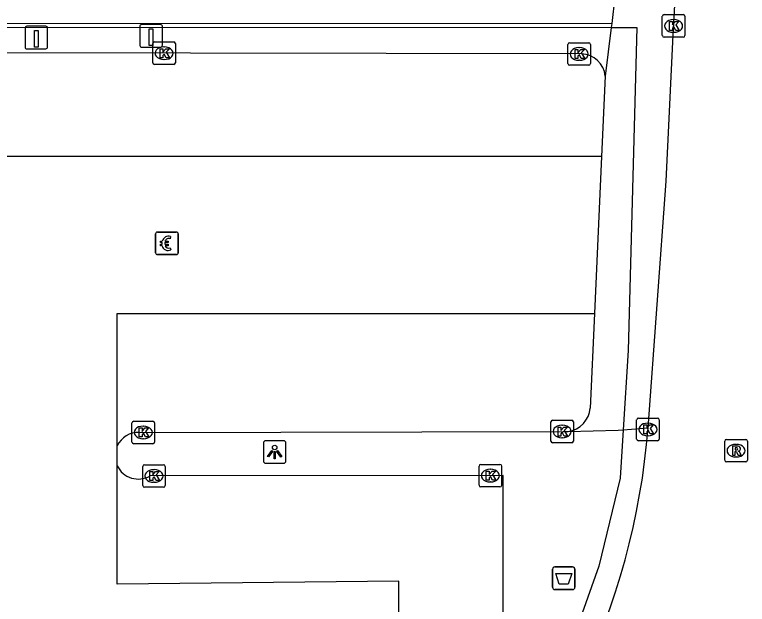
# Model space of a CAD drawing. Extents: x 160203 to 161526, y 379529 to 381797.
# Drawn here: x 161164.86 to 161197.36, y 380857.05 to 380883.21 of the extents above; entities that cross this region are included whole.
import ezdxf

# ---------------------------------------------------------------- set-up
doc = ezdxf.new("R2010")
doc.units = 0
for name, color, linetype in [('IMGEO_Afvalbak', 7, 'Continuous'), ('IMGEO_Betaalautomaat', 7, 'Continuous'), ('IMGEO_Hek', 7, 'Continuous'), ('IMGEO_Kolk', 7, 'Continuous'), ('IMGEO_Laadpaal', 7, 'Continuous'), ('IMGEO_Lichtpunt', 7, 'Continuous'), ('IMGEO_Parkeervlak_gesloten', 7, 'Continuous'), ('IMGEO_Parkeervlak_open', 7, 'Continuous'), ('IMGEO_Rijbaan_lokaal_gesloten', 7, 'Continuous'), ('IMGEO_Rijbaan_lokaal_open', 7, 'Continuous'), ('IMGEO_Rioolput', 7, 'Continuous'), ('IMGEO_Voetpad_open', 7, 'Continuous')]:
    doc.layers.add(name, color=color, linetype=linetype)

msp = doc.modelspace()

# ---------------------------------------------------------------- linework, layer by layer
at = {"layer": 'IMGEO_Afvalbak'}
for p, q in [((161188.718, 380857.805), (161188.718, 380858.605)), ((161188.718, 380858.605), (161188.718, 380857.805)), ((161188.818, 380858.705), (161189.608, 380858.705)), ((161189.608, 380858.705), (161188.818, 380858.705)), ((161189.708, 380858.605), (161189.708, 380857.805)), ((161189.708, 380857.805), (161189.708, 380858.605)), ((161189.608, 380857.705), (161188.818, 380857.705)), ((161188.818, 380857.705), (161189.608, 380857.705))]:
    msp.add_line(p, q, dxfattribs=at)
msp.add_lwpolyline([(161188.861, 380858.419), (161189.565, 380858.419), (161189.416, 380857.949), (161189.01, 380857.949), (161188.861, 380858.419)], dxfattribs=at)
for centre, start, end in [((161188.818, 380858.605), 90, 180), ((161188.818, 380858.605), 90, 180), ((161189.608, 380858.605), 0, 90), ((161189.608, 380858.605), 360, 90), ((161188.818, 380857.805), 180, 270), ((161188.818, 380857.805), 180, 270), ((161189.608, 380857.805), 270, 0), ((161189.608, 380857.805), 270, 0)]:
    msp.add_arc(centre, 0.1, start, end, dxfattribs=at)
at = {"layer": 'IMGEO_Betaalautomaat'}
for p, q in [((161171.116, 380872.638), (161171.116, 380873.479)), ((161171.116, 380873.479), (161171.116, 380872.638)), ((161171.191, 380873.562), (161172.032, 380873.562)), ((161172.032, 380873.562), (161171.191, 380873.562)), ((161172.115, 380873.488), (161172.115, 380872.647)), ((161172.115, 380872.647), (161172.115, 380873.488)), ((161171.778, 380873.367), (161171.761, 380873.267)), ((161171.399, 380873.026), (161171.399, 380873.094)), ((161171.52, 380873.094), (161171.52, 380873.026)), ((161171.765, 380872.861), (161171.787, 380872.774)), ((161172.041, 380872.563), (161171.2, 380872.563)), ((161171.2, 380872.563), (161172.041, 380872.563))]:
    msp.add_line(p, q, dxfattribs=at)
for points in [[(161171.399, 380873.094), (161171.33, 380873.094), (161171.33, 380873.163), (161171.409, 380873.163)], [(161171.531, 380873.163), (161171.678, 380873.163), (161171.678, 380873.094), (161171.52, 380873.094)], [(161171.404, 380872.957), (161171.33, 380872.957), (161171.33, 380873.026), (161171.399, 380873.026)], [(161171.52, 380873.026), (161171.678, 380873.026), (161171.678, 380872.957), (161171.534, 380872.957)]]:
    msp.add_lwpolyline(points, dxfattribs=at)
for centre, radius, start, end in [((161171.194, 380873.485), 0.0779, 92.4484, 184.2845), ((161171.194, 380873.485), 0.0779, 92.4484, 184.2845), ((161172.038, 380873.485), 0.0779, 2.4484, 94.2845), ((161172.038, 380873.485), 0.0779, 2.4484, 94.2845), ((161171.692, 380873.087), 0.293, 73.014, 165.0139), ((161171.698, 380873.1), 0.179, 69.3236, 159.5683), ((161171.665, 380873.012), 0.267, 191.8096, 297.0389), ((161171.698, 380873.027), 0.179, 202.7625, 291.8693), ((161171.194, 380872.641), 0.0779, 182.4484, 274.2845), ((161171.194, 380872.641), 0.0779, 182.4484, 274.2845), ((161172.038, 380872.641), 0.0779, 272.4484, 4.2845), ((161172.038, 380872.641), 0.0779, 272.4484, 4.2845)]:
    msp.add_arc(centre, radius, start, end, dxfattribs=at)
at = {"layer": 'IMGEO_Hek'}
for points in [[(161024.403, 380882.66), (161191.319, 380882.635)], [(161191.319, 380882.635), (161192.46, 380882.635), (161192.073, 380868.308), (161191.847, 380864.792)], [(161191.847, 380864.792), (161191.709, 380862.642), (161190.763, 380858.735), (161189.706, 380855.733), (161188.395, 380853.089), (161185.19, 380848.262), (161182.23, 380845.042)]]:
    msp.add_lwpolyline(points, dxfattribs=at)
at = {"layer": 'IMGEO_Kolk'}
for p, q in [((161193.66, 380883.206), (161194.512, 380883.206)), ((161193.585, 380882.28), (161193.585, 380883.132)), ((161194.073, 380882.986), (161194.098, 380882.986)), ((161194.586, 380883.132), (161194.586, 380882.28)), ((161194.096, 380882.426), (161194.071, 380882.426)), ((161170.989, 380881.07), (161170.989, 380881.922)), ((161171.064, 380881.996), (161171.916, 380881.996)), ((161171.99, 380881.922), (161171.99, 380881.07)), ((161189.473, 380881.963), (161190.325, 380881.963)), ((161194.512, 380882.206), (161193.66, 380882.206)), ((161171.477, 380881.776), (161171.502, 380881.776)), ((161189.398, 380881.037), (161189.398, 380881.889)), ((161189.886, 380881.743), (161189.911, 380881.743)), ((161190.399, 380881.889), (161190.399, 380881.037)), ((161171.916, 380880.996), (161171.064, 380880.996)), ((161171.5, 380881.216), (161171.475, 380881.216)), ((161190.325, 380880.963), (161189.473, 380880.963)), ((161189.909, 380881.183), (161189.884, 380881.183)), ((161170.067, 380864.246), (161170.067, 380865.098)), ((161170.142, 380865.172), (161170.994, 380865.172)), ((161171.068, 380865.098), (161171.068, 380864.246)), ((161188.641, 380864.288), (161188.641, 380865.14)), ((161188.716, 380865.214), (161189.568, 380865.214)), ((161189.642, 380865.14), (161189.642, 380864.288)), ((161192.447, 380864.38), (161192.447, 380865.232)), ((161192.522, 380865.306), (161193.374, 380865.306)), ((161192.935, 380865.086), (161192.96, 380865.086)), ((161193.448, 380865.232), (161193.448, 380864.38)), ((161170.555, 380864.952), (161170.58, 380864.952)), ((161189.129, 380864.994), (161189.154, 380864.994)), ((161170.578, 380864.392), (161170.553, 380864.392)), ((161189.152, 380864.434), (161189.127, 380864.434)), ((161192.958, 380864.526), (161192.933, 380864.526)), ((161170.994, 380864.172), (161170.142, 380864.172)), ((161189.568, 380864.214), (161188.716, 380864.214)), ((161193.374, 380864.306), (161192.522, 380864.306)), ((161170.541, 380862.316), (161170.541, 380863.168)), ((161170.616, 380863.242), (161171.468, 380863.242)), ((161171.542, 380863.168), (161171.542, 380862.316)), ((161185.459, 380862.331), (161185.459, 380863.183)), ((161185.534, 380863.257), (161186.386, 380863.257)), ((161186.46, 380863.183), (161186.46, 380862.331)), ((161171.029, 380863.022), (161171.054, 380863.022)), ((161185.947, 380863.037), (161185.972, 380863.037)), ((161171.052, 380862.462), (161171.027, 380862.462)), ((161185.97, 380862.477), (161185.945, 380862.477)), ((161171.468, 380862.242), (161170.616, 380862.242)), ((161186.386, 380862.257), (161185.534, 380862.257))]:
    msp.add_line(p, q, dxfattribs=at)
for points in [[(161193.66, 380883.206), (161194.512, 380883.206)], [(161193.585, 380882.28), (161193.585, 380883.132)], [(161193.906, 380882.906), (161194.029, 380882.906), (161194.029, 380882.755), (161194.159, 380882.906), (161194.323, 380882.906), (161194.177, 380882.755), (161194.33, 380882.506), (161194.178, 380882.506), (161194.093, 380882.67), (161194.029, 380882.603), (161194.029, 380882.506), (161193.906, 380882.506), (161193.906, 380882.906)], [(161194.586, 380883.132), (161194.586, 380882.28)], [(161170.989, 380881.07), (161170.989, 380881.922)], [(161171.064, 380881.996), (161171.916, 380881.996)], [(161171.99, 380881.922), (161171.99, 380881.07)], [(161189.473, 380881.963), (161190.325, 380881.963)], [(161194.512, 380882.206), (161193.66, 380882.206)], [(161171.31, 380881.696), (161171.433, 380881.696), (161171.433, 380881.545), (161171.563, 380881.696), (161171.727, 380881.696), (161171.581, 380881.545), (161171.734, 380881.296), (161171.582, 380881.296), (161171.497, 380881.46), (161171.433, 380881.393), (161171.433, 380881.296), (161171.31, 380881.296), (161171.31, 380881.696)], [(161189.398, 380881.037), (161189.398, 380881.889)], [(161189.719, 380881.663), (161189.842, 380881.663), (161189.842, 380881.512), (161189.972, 380881.663), (161190.136, 380881.663), (161189.99, 380881.512), (161190.143, 380881.263), (161189.991, 380881.263), (161189.906, 380881.427), (161189.842, 380881.36), (161189.842, 380881.263), (161189.719, 380881.263), (161189.719, 380881.663)], [(161190.399, 380881.889), (161190.399, 380881.037)], [(161171.916, 380880.996), (161171.064, 380880.996)], [(161190.325, 380880.963), (161189.473, 380880.963)], [(161170.067, 380864.246), (161170.067, 380865.098)], [(161170.142, 380865.172), (161170.994, 380865.172)], [(161171.068, 380865.098), (161171.068, 380864.246)], [(161188.641, 380864.288), (161188.641, 380865.14)], [(161188.716, 380865.214), (161189.568, 380865.214)], [(161189.642, 380865.14), (161189.642, 380864.288)], [(161192.447, 380864.38), (161192.447, 380865.232)], [(161192.522, 380865.306), (161193.374, 380865.306)], [(161193.448, 380865.232), (161193.448, 380864.38)], [(161170.388, 380864.872), (161170.511, 380864.872), (161170.511, 380864.721), (161170.641, 380864.872), (161170.805, 380864.872), (161170.659, 380864.721), (161170.812, 380864.472), (161170.66, 380864.472), (161170.575, 380864.636), (161170.511, 380864.569), (161170.511, 380864.472), (161170.388, 380864.472), (161170.388, 380864.872)], [(161188.962, 380864.914), (161189.085, 380864.914), (161189.085, 380864.763), (161189.215, 380864.914), (161189.379, 380864.914), (161189.233, 380864.763), (161189.386, 380864.514), (161189.234, 380864.514), (161189.149, 380864.678), (161189.085, 380864.611), (161189.085, 380864.514), (161188.962, 380864.514), (161188.962, 380864.914)], [(161192.768, 380865.006), (161192.891, 380865.006), (161192.891, 380864.855), (161193.021, 380865.006), (161193.185, 380865.006), (161193.039, 380864.855), (161193.192, 380864.606), (161193.04, 380864.606), (161192.955, 380864.77), (161192.891, 380864.703), (161192.891, 380864.606), (161192.768, 380864.606), (161192.768, 380865.006)], [(161170.994, 380864.172), (161170.142, 380864.172)], [(161189.568, 380864.214), (161188.716, 380864.214)], [(161193.374, 380864.306), (161192.522, 380864.306)], [(161170.541, 380862.316), (161170.541, 380863.168)], [(161170.616, 380863.242), (161171.468, 380863.242)], [(161171.542, 380863.168), (161171.542, 380862.316)], [(161185.459, 380862.331), (161185.459, 380863.183)], [(161185.534, 380863.257), (161186.386, 380863.257)], [(161186.46, 380863.183), (161186.46, 380862.331)], [(161170.862, 380862.942), (161170.985, 380862.942), (161170.985, 380862.791), (161171.115, 380862.942), (161171.279, 380862.942), (161171.133, 380862.791), (161171.286, 380862.542), (161171.134, 380862.542), (161171.049, 380862.706), (161170.985, 380862.639), (161170.985, 380862.542), (161170.862, 380862.542), (161170.862, 380862.942)], [(161185.78, 380862.957), (161185.903, 380862.957), (161185.903, 380862.806), (161186.033, 380862.957), (161186.197, 380862.957), (161186.051, 380862.806), (161186.204, 380862.557), (161186.052, 380862.557), (161185.967, 380862.721), (161185.903, 380862.654), (161185.903, 380862.557), (161185.78, 380862.557), (161185.78, 380862.957)], [(161171.468, 380862.242), (161170.616, 380862.242)], [(161186.386, 380862.257), (161185.534, 380862.257)]]:
    msp.add_lwpolyline(points, dxfattribs=at)
for centre, start, end in [((161193.662, 380883.13), 91.552, 178.448), ((161193.662, 380883.13), 91.552, 178.448), ((161194.51, 380883.13), 1.552, 88.448), ((161194.51, 380883.13), 1.552, 88.448), ((161193.662, 380882.282), 181.552, 268.448), ((161193.662, 380882.282), 181.552, 268.448), ((161194.51, 380882.282), 271.552, 358.448), ((161194.51, 380882.282), 271.552, 358.448), ((161171.066, 380881.92), 91.552, 178.448), ((161171.066, 380881.92), 91.552, 178.448), ((161171.914, 380881.92), 1.552, 88.448), ((161171.914, 380881.92), 1.552, 88.448), ((161189.475, 380881.887), 91.552, 178.448), ((161189.475, 380881.887), 91.552, 178.448), ((161190.323, 380881.887), 1.552, 88.448), ((161190.323, 380881.887), 1.552, 88.448), ((161171.066, 380881.072), 181.552, 268.448), ((161171.066, 380881.072), 181.552, 268.448), ((161171.914, 380881.072), 271.552, 358.448), ((161171.914, 380881.072), 271.552, 358.448), ((161189.475, 380881.039), 181.552, 268.448), ((161189.475, 380881.039), 181.552, 268.448), ((161190.323, 380881.039), 271.552, 358.448), ((161190.323, 380881.039), 271.552, 358.448), ((161170.144, 380865.096), 91.552, 178.448), ((161170.144, 380865.096), 91.552, 178.448), ((161170.992, 380865.096), 1.552, 88.448), ((161170.992, 380865.096), 1.552, 88.448), ((161188.718, 380865.138), 91.552, 178.448), ((161188.718, 380865.138), 91.552, 178.448), ((161189.566, 380865.138), 1.552, 88.448), ((161189.566, 380865.138), 1.552, 88.448), ((161192.524, 380865.23), 91.552, 178.448), ((161192.524, 380865.23), 91.552, 178.448), ((161193.372, 380865.23), 1.552, 88.448), ((161193.372, 380865.23), 1.552, 88.448), ((161192.524, 380864.382), 181.552, 268.448), ((161192.524, 380864.382), 181.552, 268.448), ((161193.372, 380864.382), 271.552, 358.448), ((161193.372, 380864.382), 271.552, 358.448), ((161170.144, 380864.248), 181.552, 268.448), ((161170.144, 380864.248), 181.552, 268.448), ((161170.992, 380864.248), 271.552, 358.448), ((161170.992, 380864.248), 271.552, 358.448), ((161188.718, 380864.29), 181.552, 268.448), ((161188.718, 380864.29), 181.552, 268.448), ((161189.566, 380864.29), 271.552, 358.448), ((161189.566, 380864.29), 271.552, 358.448), ((161170.618, 380863.166), 91.552, 178.448), ((161170.618, 380863.166), 91.552, 178.448), ((161171.466, 380863.166), 1.552, 88.448), ((161171.466, 380863.166), 1.552, 88.448), ((161185.536, 380863.181), 91.552, 178.448), ((161185.536, 380863.181), 91.552, 178.448), ((161186.384, 380863.181), 1.552, 88.448), ((161186.384, 380863.181), 1.552, 88.448), ((161170.618, 380862.318), 181.552, 268.448), ((161170.618, 380862.318), 181.552, 268.448), ((161171.466, 380862.318), 271.552, 358.448), ((161171.466, 380862.318), 271.552, 358.448), ((161185.536, 380862.333), 181.552, 268.448), ((161185.536, 380862.333), 181.552, 268.448), ((161186.384, 380862.333), 271.552, 358.448), ((161186.384, 380862.333), 271.552, 358.448)]:
    msp.add_arc(centre, 0.0765, start, end, dxfattribs=at)
for centre, major_axis, ratio, start_param, end_param in [((161194.072, 380882.706), (-0.387, 0.002), 0.722429, 4.712389, 7.853982), ((161194.097, 380882.706), (-0.39, 0.002), 0.717154, 1.570796, 4.712389), ((161171.476, 380881.496), (-0.387, 0.002), 0.722429, 4.712389, 7.853982), ((161171.501, 380881.496), (-0.39, 0.002), 0.717154, 1.570796, 4.712389), ((161189.885, 380881.463), (-0.387, 0.002), 0.722429, 4.712389, 7.853982), ((161189.91, 380881.463), (-0.39, 0.002), 0.717154, 1.570796, 4.712389), ((161192.934, 380864.806), (-0.387, 0.002), 0.722429, 4.712389, 7.853982), ((161192.959, 380864.806), (-0.39, 0.002), 0.717154, 1.570796, 4.712389), ((161170.554, 380864.672), (-0.387, 0.002), 0.722429, 4.712389, 7.853982), ((161170.579, 380864.672), (-0.39, 0.002), 0.717154, 1.570796, 4.712389), ((161189.128, 380864.714), (-0.387, 0.002), 0.722429, 4.712389, 7.853982), ((161189.153, 380864.714), (-0.39, 0.002), 0.717154, 1.570796, 4.712389), ((161171.028, 380862.742), (-0.387, 0.002), 0.722429, 4.712389, 7.853982), ((161171.053, 380862.742), (-0.39, 0.002), 0.717154, 1.570796, 4.712389), ((161185.946, 380862.757), (-0.387, 0.002), 0.722429, 4.712389, 7.853982), ((161185.971, 380862.757), (-0.39, 0.002), 0.717154, 1.570796, 4.712389)]:
    msp.add_ellipse(centre, major_axis=major_axis, ratio=ratio, start_param=start_param, end_param=end_param, dxfattribs=at)
at = {"layer": 'IMGEO_Laadpaal'}
for p, q in [((161165.324, 380882.607), (161165.324, 380881.766)), ((161165.324, 380882.607), (161165.324, 380881.766)), ((161166.24, 380882.691), (161165.399, 380882.691)), ((161166.24, 380882.691), (161165.399, 380882.691)), ((161166.324, 380881.775), (161166.324, 380882.616)), ((161166.324, 380881.775), (161166.324, 380882.616)), ((161170.415, 380882.68), (161170.415, 380881.839)), ((161170.415, 380882.68), (161170.415, 380881.839)), ((161171.331, 380882.764), (161170.49, 380882.764)), ((161171.331, 380882.764), (161170.49, 380882.764)), ((161171.415, 380881.848), (161171.415, 380882.689)), ((161171.415, 380881.848), (161171.415, 380882.689)), ((161165.408, 380881.691), (161166.249, 380881.691)), ((161165.408, 380881.691), (161166.249, 380881.691)), ((161170.499, 380881.764), (161171.34, 380881.764)), ((161170.499, 380881.764), (161171.34, 380881.764))]:
    msp.add_line(p, q, dxfattribs=at)
for points in [[(161170.83, 380882.577), (161170.99, 380882.577), (161170.99, 380881.844), (161170.83, 380881.844), (161170.83, 380882.577)], [(161165.739, 380882.504), (161165.899, 380882.504), (161165.899, 380881.771), (161165.739, 380881.771), (161165.739, 380882.504)]]:
    msp.add_lwpolyline(points, dxfattribs=at)
for centre, start, end in [((161165.402, 380882.613), 92.4484, 184.2845), ((161165.402, 380882.613), 92.4484, 184.2845), ((161166.246, 380882.613), 2.4484, 94.2845), ((161166.246, 380882.613), 2.4484, 94.2845), ((161170.493, 380882.686), 92.4484, 184.2845), ((161170.493, 380882.686), 92.4484, 184.2845), ((161171.337, 380882.686), 2.4484, 94.2845), ((161171.337, 380882.686), 2.4484, 94.2845), ((161165.402, 380881.769), 182.4484, 274.2845), ((161165.402, 380881.769), 182.4484, 274.2845), ((161166.246, 380881.769), 272.4484, 4.2845), ((161166.246, 380881.769), 272.4484, 4.2845), ((161170.493, 380881.842), 182.4484, 274.2845), ((161170.493, 380881.842), 182.4484, 274.2845), ((161171.337, 380881.842), 272.4484, 4.2845), ((161171.337, 380881.842), 272.4484, 4.2845)]:
    msp.add_arc(centre, 0.0779, start, end, dxfattribs=at)
at = {"layer": 'IMGEO_Lichtpunt'}
for p, q in [((161175.896, 380864.21), (161175.896, 380863.403)), ((161175.896, 380864.21), (161175.896, 380863.403)), ((161176.798, 380864.305), (161175.99, 380864.305)), ((161176.798, 380864.305), (161175.99, 380864.305)), ((161176.892, 380863.403), (161176.892, 380864.21)), ((161176.892, 380863.403), (161176.892, 380864.21)), ((161175.99, 380863.309), (161176.798, 380863.309)), ((161175.99, 380863.309), (161176.798, 380863.309))]:
    msp.add_line(p, q, dxfattribs=at)
for points in [[(161176.27, 380863.874), (161176.309, 380863.846), (161176.121, 380863.584), (161176.083, 380863.611), (161176.27, 380863.874)], [(161176.372, 380863.826), (161176.419, 380863.826), (161176.419, 380863.504), (161176.372, 380863.504), (161176.372, 380863.826)], [(161176.482, 380863.846), (161176.52, 380863.873), (161176.707, 380863.611), (161176.668, 380863.583), (161176.482, 380863.846)]]:
    msp.add_lwpolyline(points, dxfattribs=at)
msp.add_circle((161176.395, 380864.008), 0.0994, dxfattribs=at)
for centre, start, end in [((161175.99, 380864.21), 90, 180), ((161175.99, 380864.21), 90, 180), ((161176.798, 380864.21), 0, 90), ((161176.798, 380864.21), 0, 90), ((161175.99, 380863.403), 180, 270), ((161175.99, 380863.403), 180, 270), ((161176.798, 380863.403), 270, 0), ((161176.798, 380863.403), 270, 360)]:
    msp.add_arc(centre, 0.0946, start, end, dxfattribs=at)
at = {"layer": 'IMGEO_Parkeervlak_gesloten'}
for points in [[(161190.008, 380881.462), (161025.263, 380881.755)], [(161170.393, 380864.673), (161189.184, 380864.718), (161189.282, 380864.718), (161189.416, 380864.722)]]:
    msp.add_lwpolyline(points, dxfattribs=at)
for centre, radius, start, end in [((161189.971, 380880.371), 1.091, 5.7719, 88.0652), ((161170.35, 380863.638), 1.036, 87.6319, 154.605)]:
    msp.add_arc(centre, radius, start, end, dxfattribs=at)
at = {"layer": 'IMGEO_Parkeervlak_open'}
msp.add_lwpolyline([(161186.523, 380851.861), (161186.531, 380859.745), (161186.534, 380862.757), (161170.867, 380862.741)], dxfattribs=at)
msp.add_arc((161170.35, 380863.639), 1.036, 205.3636, 299.9329, dxfattribs=at)
at = {"layer": 'IMGEO_Rijbaan_lokaal_gesloten'}
msp.add_lwpolyline([(161192.955, 380864.878), (161193.758, 380875.817), (161194.066, 380882.316), (161194.834, 380896.118), (161194.877, 380899.697), (161194.947, 380901.276), (161194.289, 380905.667)], dxfattribs=at)
msp.add_arc((161161.154, 380867.407), 31.902, 312.8364, 355.4525, dxfattribs=at)
at = {"layer": 'IMGEO_Rijbaan_lokaal_open'}
for points in [[(161190.893, 380876.912), (161024.332, 380876.912), (161024.332, 380881.333)], [(161190.893, 380876.912), (161190.574, 380869.951)], [(161169.414, 380864.082), (161169.414, 380869.951), (161190.574, 380869.951)], [(161169.414, 380863.195), (161169.414, 380864.082)], [(161168.832, 380845.637), (161168.832, 380851.085), (161181.899, 380851.085), (161181.899, 380858.079), (161169.414, 380857.943), (161169.414, 380863.195)]]:
    msp.add_lwpolyline(points, dxfattribs=at)
at = {"layer": 'IMGEO_Rioolput'}
for p, q in [((161196.429, 380864.365), (161197.281, 380864.365)), ((161196.354, 380863.439), (161196.354, 380864.291)), ((161196.842, 380864.145), (161196.867, 380864.145)), ((161197.355, 380864.291), (161197.355, 380863.439)), ((161196.865, 380863.585), (161196.84, 380863.585)), ((161197.281, 380863.365), (161196.429, 380863.365))]:
    msp.add_line(p, q, dxfattribs=at)
for points in [[(161196.429, 380864.365), (161197.281, 380864.365)], [(161196.354, 380863.439), (161196.354, 380864.291)], [(161196.943, 380864.063), (161196.691, 380864.065), (161196.691, 380863.665)], [(161197.355, 380864.291), (161197.355, 380863.439)], [(161196.691, 380863.665), (161196.815, 380863.665), (161196.815, 380863.827), (161196.826, 380863.827)], [(161196.869, 380863.984), (161196.815, 380863.984), (161196.815, 380863.903)], [(161196.815, 380863.903), (161196.867, 380863.903)], [(161196.873, 380863.798), (161196.944, 380863.665), (161197.084, 380863.665), (161197.019, 380863.791)], [(161197.281, 380863.365), (161196.429, 380863.365)]]:
    msp.add_lwpolyline(points, dxfattribs=at)
for centre, radius, start, end in [((161196.431, 380864.289), 0.0765, 91.552, 178.448), ((161196.431, 380864.289), 0.0765, 91.552, 178.448), ((161197.279, 380864.289), 0.0765, 1.552, 88.448), ((161197.279, 380864.289), 0.0765, 1.552, 88.448), ((161196.942, 380863.953), 0.109, 350.3612, 89.416), ((161196.825, 380863.774), 0.0533, 26.0293, 88.6989), ((161196.851, 380864.092), 0.19, 274.7715, 282.9687), ((161196.875, 380863.888), 0.0964, 77.0061, 93.1865), ((161196.889, 380863.945), 0.0378, 276.6634, 79.6772), ((161196.94, 380863.953), 0.112, 277.5842, 350.9817), ((161196.924, 380863.738), 0.108, 29.5134, 73.7905), ((161196.431, 380863.441), 0.0765, 181.552, 268.448), ((161196.431, 380863.441), 0.0765, 181.552, 268.448), ((161197.279, 380863.441), 0.0765, 271.552, 358.448), ((161197.279, 380863.441), 0.0765, 271.552, 358.448)]:
    msp.add_arc(centre, radius, start, end, dxfattribs=at)
for centre, major_axis, ratio, start_param, end_param in [((161196.841, 380863.865), (-0.387, 0.002), 0.722429, 4.712389, 7.853982), ((161196.866, 380863.865), (-0.39, 0.002), 0.717154, 1.570796, 4.712389)]:
    msp.add_ellipse(centre, major_axis=major_axis, ratio=ratio, start_param=start_param, end_param=end_param, dxfattribs=at)
at = {"layer": 'IMGEO_Voetpad_open'}
for points in [[(161191.741, 380886.101), (161191.486, 380884.007), (161191.341, 380882.812)], [(161025.268, 380882.842), (161191.341, 380882.812)], [(161191.341, 380882.812), (161191.319, 380882.635), (161191.057, 380880.481)], [(161191.057, 380880.481), (161190.893, 380876.912)], [(161190.574, 380869.951), (161190.382, 380865.752)], [(161189.416, 380864.722), (161191.633, 380864.775), (161191.847, 380864.792), (161192.955, 380864.878)]]:
    msp.add_lwpolyline(points, dxfattribs=at)
msp.add_arc((161189.269, 380865.828), 1.116, 277.5706, 356.1024, dxfattribs=at)

doc.saveas('drawing.dxf')
